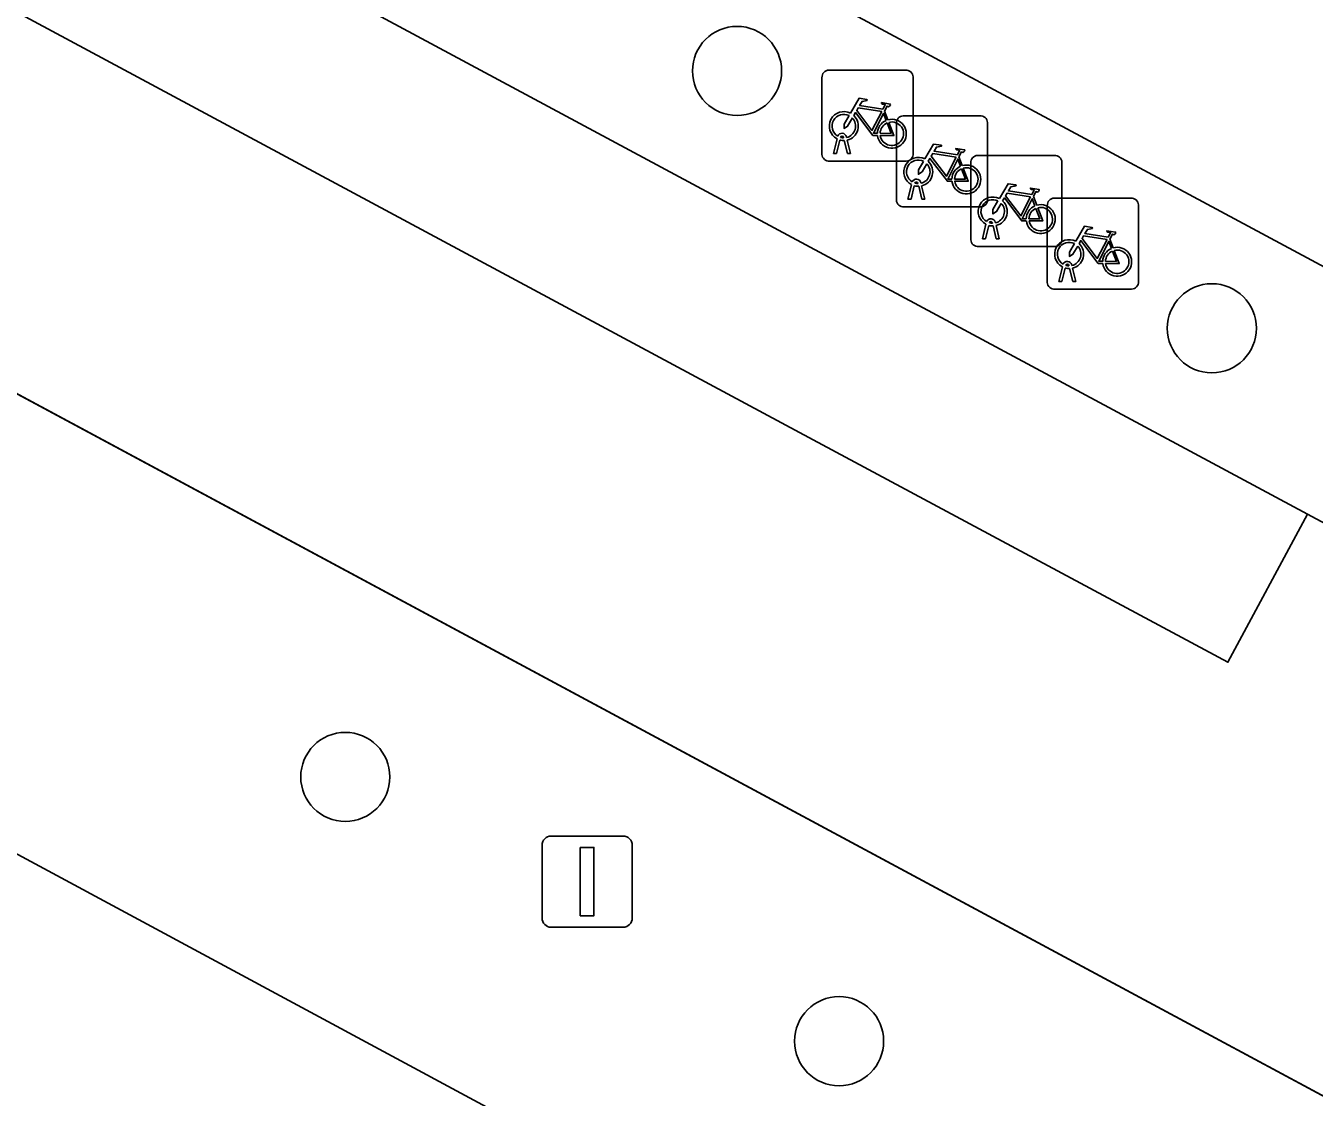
# Model space of a CAD drawing. Extents: x 159489 to 160304, y 383825 to 384531.
# Drawn here: x 159856.16 to 159870.3, y 384172.94 to 384184.7 of the extents above; entities that cross this region are included whole.
import ezdxf

# ---------------------------------------------------------------- set-up
doc = ezdxf.new("R2010")
doc.units = 0
for name, color, linetype in [('IMGEO_Boom', 7, 'Continuous'), ('IMGEO_Fietsenrek', 7, 'Continuous'), ('IMGEO_Groenvoorziening', 7, 'Continuous'), ('IMGEO_Lichtmast', 7, 'Continuous'), ('IMGEO_Parkeervlak_gesloten', 7, 'Continuous'), ('IMGEO_Rijbaan_lokaal_gesloten', 7, 'Continuous'), ('IMGEO_Voetgangersgebied_gesloten', 7, 'Continuous'), ('IMGEO_Voetpad_open', 7, 'Continuous')]:
    doc.layers.add(name, color=color, linetype=linetype)

msp = doc.modelspace()

# ---------------------------------------------------------------- linework, layer by layer
at = {"layer": 'IMGEO_Boom'}
for centre in [(159863.964, 384184.205), (159869.175, 384181.381), (159859.665, 384176.458), (159865.084, 384173.558)]:
    msp.add_circle(centre, 0.489, dxfattribs=at)
at = {"layer": 'IMGEO_Fietsenrek'}
for p, q in [((159864.971, 384184.215), (159865.812, 384184.215)), ((159865.812, 384184.215), (159864.971, 384184.215)), ((159864.896, 384183.29), (159864.896, 384184.131)), ((159864.896, 384184.131), (159864.896, 384183.29)), ((159865.896, 384184.14), (159865.896, 384183.299)), ((159865.896, 384183.299), (159865.896, 384184.14)), ((159865.583, 384183.764), (159865.619, 384183.669)), ((159865.713, 384182.788), (159865.713, 384183.629)), ((159865.713, 384183.629), (159865.713, 384182.788)), ((159865.788, 384183.713), (159866.629, 384183.713)), ((159866.629, 384183.713), (159865.788, 384183.713)), ((159866.713, 384183.638), (159866.713, 384182.797)), ((159866.713, 384182.797), (159866.713, 384183.638)), ((159865.023, 384183.299), (159865.062, 384183.459)), ((159865.134, 384183.471), (159865.133, 384183.475)), ((159865.165, 384183.482), (159865.166, 384183.475)), ((159865.092, 384183.447), (159865.057, 384183.299)), ((159865.175, 384183.299), (159865.141, 384183.441)), ((159865.173, 384183.445), (159865.208, 384183.299)), ((159865.821, 384183.215), (159864.98, 384183.215)), ((159864.98, 384183.215), (159865.821, 384183.215)), ((159865.057, 384183.299), (159865.023, 384183.299)), ((159865.208, 384183.299), (159865.175, 384183.299)), ((159866.4, 384183.262), (159866.436, 384183.167)), ((159866.53, 384182.353), (159866.53, 384183.194)), ((159866.53, 384183.194), (159866.53, 384182.353)), ((159866.605, 384183.278), (159867.446, 384183.278)), ((159867.446, 384183.278), (159866.605, 384183.278)), ((159867.53, 384183.203), (159867.53, 384182.362)), ((159867.53, 384182.362), (159867.53, 384183.203)), ((159865.84, 384182.797), (159865.879, 384182.957)), ((159865.909, 384182.945), (159865.874, 384182.797)), ((159865.951, 384182.969), (159865.95, 384182.973)), ((159865.992, 384182.797), (159865.958, 384182.939)), ((159865.982, 384182.98), (159865.983, 384182.973)), ((159865.99, 384182.943), (159866.025, 384182.797)), ((159865.874, 384182.797), (159865.84, 384182.797)), ((159866.025, 384182.797), (159865.992, 384182.797)), ((159867.217, 384182.827), (159867.253, 384182.732)), ((159867.444, 384182.81), (159868.285, 384182.81)), ((159868.285, 384182.81), (159867.444, 384182.81)), ((159866.638, 384182.713), (159865.797, 384182.713)), ((159865.797, 384182.713), (159866.638, 384182.713)), ((159867.369, 384181.885), (159867.369, 384182.726)), ((159867.369, 384182.726), (159867.369, 384181.885)), ((159868.369, 384182.735), (159868.369, 384181.894)), ((159868.369, 384181.894), (159868.369, 384182.735)), ((159866.657, 384182.362), (159866.696, 384182.522)), ((159866.726, 384182.51), (159866.691, 384182.362)), ((159866.768, 384182.534), (159866.767, 384182.538)), ((159866.809, 384182.362), (159866.775, 384182.504)), ((159866.799, 384182.545), (159866.8, 384182.538)), ((159866.807, 384182.508), (159866.842, 384182.362)), ((159866.691, 384182.362), (159866.657, 384182.362)), ((159866.842, 384182.362), (159866.809, 384182.362)), ((159868.056, 384182.359), (159868.092, 384182.264)), ((159867.455, 384182.278), (159866.614, 384182.278)), ((159866.614, 384182.278), (159867.455, 384182.278)), ((159867.496, 384181.894), (159867.535, 384182.054)), ((159867.607, 384182.066), (159867.606, 384182.07)), ((159867.638, 384182.077), (159867.639, 384182.07)), ((159867.565, 384182.042), (159867.53, 384181.894)), ((159867.648, 384181.894), (159867.614, 384182.036)), ((159867.646, 384182.04), (159867.681, 384181.894)), ((159868.294, 384181.81), (159867.453, 384181.81)), ((159867.453, 384181.81), (159868.294, 384181.81)), ((159867.53, 384181.894), (159867.496, 384181.894)), ((159867.681, 384181.894), (159867.648, 384181.894))]:
    msp.add_line(p, q, dxfattribs=at)
for points in [[(159865.209, 384183.741), (159865.304, 384183.905), (159865.39, 384183.891), (159865.392, 384183.882), (159865.336, 384183.871), (159865.309, 384183.826), (159865.565, 384183.785)], [(159865.505, 384183.497), (159865.455, 384183.497), (159865.264, 384183.748), (159865.245, 384183.716)], [(159865.552, 384183.76), (159865.295, 384183.801), (159865.278, 384183.772), (159865.445, 384183.552), (159865.552, 384183.76)], [(159865.565, 384183.785), (159865.59, 384183.834), (159865.584, 384183.838), (159865.561, 384183.842), (159865.549, 384183.849), (159865.548, 384183.852), (159865.55, 384183.857), (159865.645, 384183.842), (159865.647, 384183.832), (159865.637, 384183.819), (159865.625, 384183.813), (159865.611, 384183.819), (159865.583, 384183.764)], [(159865.23, 384183.689), (159865.178, 384183.599), (159865.138, 384183.574), (159865.139, 384183.621), (159865.194, 384183.715)], [(159865.6, 384183.662), (159865.57, 384183.739), (159865.461, 384183.521), (159865.504, 384183.521)], [(159865.534, 384183.521), (159865.654, 384183.52), (159865.61, 384183.634)], [(159865.63, 384183.641), (159865.685, 384183.496), (159865.535, 384183.496)], [(159866.026, 384183.239), (159866.121, 384183.403), (159866.207, 384183.389), (159866.209, 384183.38), (159866.153, 384183.369), (159866.126, 384183.324), (159866.382, 384183.283)], [(159866.382, 384183.283), (159866.407, 384183.332), (159866.401, 384183.336), (159866.378, 384183.34), (159866.366, 384183.347), (159866.365, 384183.35), (159866.367, 384183.355), (159866.462, 384183.34), (159866.464, 384183.33), (159866.454, 384183.317), (159866.442, 384183.311), (159866.428, 384183.317), (159866.4, 384183.262)], [(159866.047, 384183.187), (159865.995, 384183.097), (159865.955, 384183.072), (159865.956, 384183.119), (159866.011, 384183.213)], [(159866.322, 384182.995), (159866.272, 384182.995), (159866.081, 384183.246), (159866.062, 384183.214)], [(159866.369, 384183.258), (159866.112, 384183.299), (159866.095, 384183.27), (159866.262, 384183.05), (159866.369, 384183.258)], [(159866.417, 384183.16), (159866.387, 384183.237), (159866.278, 384183.019), (159866.321, 384183.019)], [(159866.351, 384183.019), (159866.471, 384183.018), (159866.427, 384183.132)], [(159866.447, 384183.139), (159866.502, 384182.994), (159866.352, 384182.994)], [(159866.843, 384182.804), (159866.938, 384182.968), (159867.024, 384182.954), (159867.026, 384182.945), (159866.97, 384182.934), (159866.943, 384182.889), (159867.199, 384182.848)], [(159867.199, 384182.848), (159867.224, 384182.897), (159867.218, 384182.901), (159867.195, 384182.905), (159867.183, 384182.912), (159867.182, 384182.915), (159867.184, 384182.92), (159867.279, 384182.905), (159867.281, 384182.895), (159867.271, 384182.882), (159867.259, 384182.876), (159867.245, 384182.882), (159867.217, 384182.827)], [(159866.864, 384182.752), (159866.812, 384182.662), (159866.772, 384182.637), (159866.773, 384182.684), (159866.828, 384182.778)], [(159867.139, 384182.56), (159867.089, 384182.56), (159866.898, 384182.811), (159866.879, 384182.779)], [(159867.186, 384182.823), (159866.929, 384182.864), (159866.912, 384182.835), (159867.079, 384182.615), (159867.186, 384182.823)], [(159867.234, 384182.725), (159867.204, 384182.802), (159867.095, 384182.584), (159867.138, 384182.584)], [(159867.168, 384182.584), (159867.288, 384182.583), (159867.244, 384182.697)], [(159867.264, 384182.704), (159867.319, 384182.559), (159867.169, 384182.559)], [(159867.682, 384182.336), (159867.777, 384182.5), (159867.863, 384182.486), (159867.865, 384182.477), (159867.809, 384182.466), (159867.782, 384182.421), (159868.038, 384182.38)], [(159867.978, 384182.092), (159867.928, 384182.092), (159867.737, 384182.343), (159867.718, 384182.311)], [(159868.025, 384182.355), (159867.768, 384182.396), (159867.751, 384182.367), (159867.918, 384182.147), (159868.025, 384182.355)], [(159868.073, 384182.257), (159868.043, 384182.334), (159867.934, 384182.116), (159867.977, 384182.116)], [(159868.038, 384182.38), (159868.063, 384182.429), (159868.057, 384182.433), (159868.034, 384182.437), (159868.022, 384182.444), (159868.021, 384182.447), (159868.023, 384182.452), (159868.118, 384182.437), (159868.12, 384182.427), (159868.11, 384182.414), (159868.098, 384182.408), (159868.084, 384182.414), (159868.056, 384182.359)], [(159867.703, 384182.284), (159867.651, 384182.194), (159867.611, 384182.169), (159867.612, 384182.216), (159867.667, 384182.31)], [(159868.007, 384182.116), (159868.127, 384182.115), (159868.083, 384182.229)], [(159868.103, 384182.236), (159868.158, 384182.091), (159868.008, 384182.091)]]:
    msp.add_lwpolyline(points, dxfattribs=at)
for centre, radius, start, end in [((159864.974, 384184.137), 0.0779, 92.4484, 184.2845), ((159864.974, 384184.137), 0.0779, 92.4484, 184.2845), ((159865.818, 384184.137), 0.0779, 2.4484, 94.2845), ((159865.818, 384184.137), 0.0779, 2.4484, 94.2845), ((159865.136, 384183.6), 0.159, 62.6766, 242.1369), ((159865.136, 384183.6), 0.129, 63.3192, 238.903), ((159865.136, 384183.6), 0.129, 283.6043, 43.4302), ((159865.136, 384183.6), 0.159, 283.5766, 46.6042), ((159865.663, 384183.516), 0.159, 113.3408, 178.3217), ((159865.663, 384183.516), 0.159, 187.0065, 105.7708), ((159865.663, 384183.516), 0.129, 113.923, 177.9556), ((159865.663, 384183.516), 0.129, 188.6715, 104.5883), ((159865.791, 384183.635), 0.0779, 92.4484, 184.2845), ((159865.791, 384183.635), 0.0779, 92.4484, 184.2845), ((159866.635, 384183.635), 0.0779, 2.4484, 94.2845), ((159866.635, 384183.635), 0.0779, 2.4484, 94.2845), ((159865.116, 384183.471), 0.0499, 12.8025, 158.6934), ((159865.116, 384183.471), 0.0174, 12.8025, 163.4502), ((159865.136, 384183.6), 0.129, 253.415, 269.0204), ((159865.136, 384183.6), 0.159, 253.9967, 271.7867), ((159864.974, 384183.293), 0.0779, 182.4484, 274.2845), ((159864.974, 384183.293), 0.0779, 182.4484, 274.2845), ((159865.953, 384183.098), 0.159, 62.6766, 242.1369), ((159865.818, 384183.293), 0.0779, 272.4484, 4.2845), ((159865.818, 384183.293), 0.0779, 272.4484, 4.2845), ((159865.953, 384183.098), 0.129, 63.3192, 238.903), ((159865.953, 384183.098), 0.129, 283.6043, 43.4302), ((159865.953, 384183.098), 0.159, 283.5766, 46.6042), ((159866.608, 384183.2), 0.0779, 92.4484, 184.2845), ((159866.608, 384183.2), 0.0779, 92.4484, 184.2845), ((159867.452, 384183.2), 0.0779, 2.4484, 94.2845), ((159867.452, 384183.2), 0.0779, 2.4484, 94.2845), ((159866.48, 384183.014), 0.159, 113.3408, 178.3217), ((159866.48, 384183.014), 0.159, 187.0065, 105.7708), ((159866.48, 384183.014), 0.129, 113.923, 177.9556), ((159866.48, 384183.014), 0.129, 188.6715, 104.5883), ((159865.933, 384182.969), 0.0499, 12.8025, 158.6934), ((159865.953, 384183.098), 0.159, 253.9967, 271.7867), ((159865.933, 384182.969), 0.0174, 12.8025, 163.4502), ((159865.953, 384183.098), 0.129, 253.415, 269.0204), ((159865.791, 384182.791), 0.0779, 182.4484, 274.2845), ((159865.791, 384182.791), 0.0779, 182.4484, 274.2845), ((159866.77, 384182.663), 0.159, 62.6766, 242.1369), ((159866.635, 384182.791), 0.0779, 272.4484, 4.2845), ((159866.635, 384182.791), 0.0779, 272.4484, 4.2845), ((159866.77, 384182.663), 0.129, 63.3192, 238.903), ((159866.77, 384182.663), 0.159, 283.5766, 46.6042), ((159867.447, 384182.732), 0.0779, 92.4484, 184.2845), ((159867.447, 384182.732), 0.0779, 92.4484, 184.2845), ((159868.291, 384182.732), 0.0779, 2.4484, 94.2845), ((159868.291, 384182.732), 0.0779, 2.4484, 94.2845), ((159866.77, 384182.663), 0.129, 283.6043, 43.4302), ((159867.297, 384182.579), 0.159, 113.3408, 178.3217), ((159867.297, 384182.579), 0.159, 187.0065, 105.7708), ((159867.297, 384182.579), 0.129, 113.923, 177.9556), ((159867.297, 384182.579), 0.129, 188.6715, 104.5883), ((159866.75, 384182.534), 0.0499, 12.8025, 158.6934), ((159866.77, 384182.663), 0.159, 253.9967, 271.7867), ((159866.75, 384182.534), 0.0174, 12.8025, 163.4502), ((159866.77, 384182.663), 0.129, 253.415, 269.0204), ((159866.608, 384182.356), 0.0779, 182.4484, 274.2845), ((159866.608, 384182.356), 0.0779, 182.4484, 274.2845), ((159867.609, 384182.195), 0.159, 62.6766, 242.1369), ((159867.452, 384182.356), 0.0779, 272.4484, 4.2845), ((159867.452, 384182.356), 0.0779, 272.4484, 4.2845), ((159867.609, 384182.195), 0.129, 63.3192, 238.903), ((159867.609, 384182.195), 0.129, 283.6043, 43.4302), ((159867.609, 384182.195), 0.159, 283.5766, 46.6042), ((159868.136, 384182.111), 0.159, 113.3408, 178.3217), ((159868.136, 384182.111), 0.159, 187.0065, 105.7708), ((159868.136, 384182.111), 0.129, 113.923, 177.9556), ((159868.136, 384182.111), 0.129, 188.6715, 104.5883), ((159867.589, 384182.066), 0.0499, 12.8025, 158.6934), ((159867.589, 384182.066), 0.0174, 12.8025, 163.4502), ((159867.609, 384182.195), 0.129, 253.415, 269.0204), ((159867.609, 384182.195), 0.159, 253.9967, 271.7867), ((159867.447, 384181.888), 0.0779, 182.4484, 274.2845), ((159867.447, 384181.888), 0.0779, 182.4484, 274.2845), ((159868.291, 384181.888), 0.0779, 272.4484, 4.2845), ((159868.291, 384181.888), 0.0779, 272.4484, 4.2845)]:
    msp.add_arc(centre, radius, start, end, dxfattribs=at)
at = {"layer": 'IMGEO_Groenvoorziening'}
for points in [[(159876.519, 384165.738), (159877.8, 384168.201), (159877.835, 384168.75), (159877.443, 384169.17), (159836.881, 384190.972)], [(159833.842, 384187.583), (159875.137, 384165.334)]]:
    msp.add_lwpolyline(points, dxfattribs=at)
at = {"layer": 'IMGEO_Lichtmast'}
for p, q in [((159861.824, 384174.909), (159861.824, 384175.709)), ((159861.824, 384175.709), (159861.824, 384174.909)), ((159861.924, 384175.809), (159862.714, 384175.809)), ((159862.714, 384175.809), (159861.924, 384175.809)), ((159862.814, 384175.709), (159862.814, 384174.909)), ((159862.814, 384174.909), (159862.814, 384175.709)), ((159862.714, 384174.809), (159861.924, 384174.809)), ((159861.924, 384174.809), (159862.714, 384174.809))]:
    msp.add_line(p, q, dxfattribs=at)
msp.add_lwpolyline([(159862.244, 384175.684), (159862.394, 384175.684), (159862.394, 384174.934), (159862.244, 384174.934), (159862.244, 384175.684)], dxfattribs=at)
for centre, start, end in [((159861.924, 384175.709), 90, 180), ((159861.924, 384175.709), 90, 180), ((159862.714, 384175.709), 0, 90), ((159862.714, 384175.709), 360, 90), ((159861.924, 384174.909), 180, 270), ((159861.924, 384174.909), 180, 270), ((159862.714, 384174.909), 270, 0), ((159862.714, 384174.909), 270, 0)]:
    msp.add_arc(centre, 0.1, start, end, dxfattribs=at)
at = {"layer": 'IMGEO_Parkeervlak_gesloten'}
msp.add_lwpolyline([(159850.876, 384189.729), (159850.002, 384188.102), (159854.862, 384185.494), (159864.651, 384180.238), (159869.351, 384177.716), (159870.224, 384179.343)], close=True, dxfattribs=at)
at = {"layer": 'IMGEO_Rijbaan_lokaal_gesloten'}
for points in [[(159711.716, 384258.252), (159772.562, 384225.477), (159774.367, 384224.577), (159823.064, 384198.401), (159836.881, 384190.972), (159877.443, 384169.17)], [(159888.635, 384169.463), (159880.668, 384173.736), (159870.224, 384179.343), (159869.351, 384177.716), (159864.651, 384180.238), (159854.862, 384185.494), (159850.002, 384188.102), (159850.876, 384189.729), (159846.022, 384192.335), (159845.099, 384190.617), (159840.317, 384193.232), (159841.233, 384194.906), (159830.635, 384200.595), (159829.761, 384198.968), (159810.412, 384209.355), (159811.286, 384210.982)]]:
    msp.add_lwpolyline(points, dxfattribs=at)
at = {"layer": 'IMGEO_Voetgangersgebied_gesloten'}
msp.add_lwpolyline([(159875.137, 384165.334), (159833.842, 384187.583)], dxfattribs=at)
at = {"layer": 'IMGEO_Voetpad_open'}
for points in [[(159890.081, 384178.186), (159789.088, 384232.417), (159786.238, 384227.228), (159886.537, 384173.398), (159887.304, 384172.975)], [(159890.081, 384178.186), (159887.304, 384172.975), (159886.537, 384173.398), (159786.238, 384227.228), (159789.088, 384232.417)]]:
    msp.add_lwpolyline(points, close=True, dxfattribs=at)
msp.add_lwpolyline([(159786.709, 384224.175), (159811.286, 384210.982), (159830.635, 384200.595), (159841.233, 384194.906), (159846.022, 384192.335), (159850.876, 384189.729), (159870.224, 384179.343), (159880.668, 384173.736), (159888.635, 384169.463), (159893.253, 384178.177), (159891.472, 384180.7), (159875.43, 384189.271), (159875.566, 384189.534), (159875.806, 384189.41), (159876.265, 384190.214), (159850.676, 384203.98), (159832.355, 384213.828), (159806.759, 384227.581)], dxfattribs=at)

doc.saveas('drawing.dxf')
